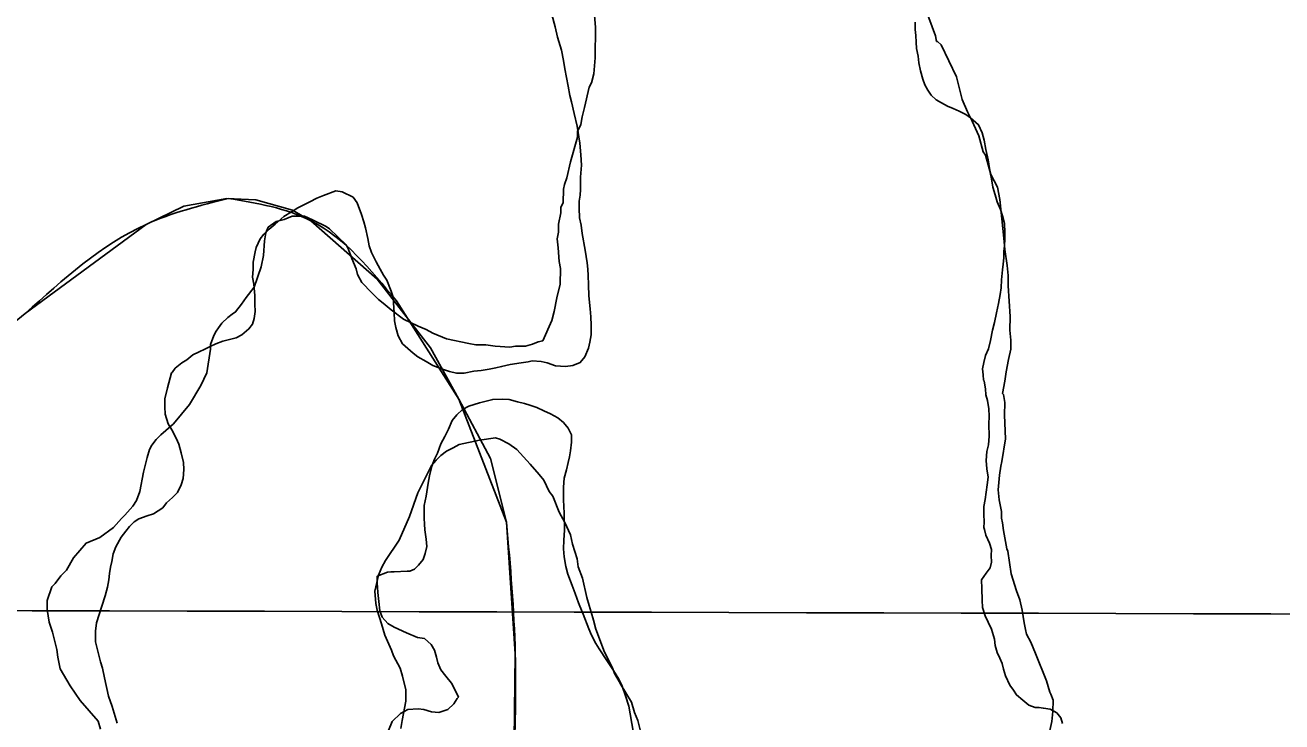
# Model space of a CAD drawing. Extents: x 3172231 to 3210228, y 940198 to 965780.
# Drawn here: x 3185727 to 3186388, y 957772 to 958139 of the extents above; entities that cross this region are included whole.
import ezdxf

# ---------------------------------------------------------------- set-up
doc = ezdxf.new("R2010")
doc.units = 0
for name, color, linetype in [('V-BORW-LINE', 7, 'Continuous'), ('V-GRID-MAJR', 7, 'Continuous'), ('V-SITE-VEGE', 7, 'Continuous'), ('V-TOPO-SHOR', 7, 'Continuous')]:
    doc.layers.add(name, color=color, linetype=linetype)

msp = doc.modelspace()

# ---------------------------------------------------------------- linework, layer by layer
at = {"layer": 'V-BORW-LINE'}
for p, q in [((3185955.253, 957941.924), (3185922.332, 957993.683)), ((3185980.326, 957877.219), (3185955.253, 957941.924))]:
    msp.add_line(p, q, dxfattribs=at)
for points in [[(3185833.049, 958047.614), (3185810.393, 958043.525)], [(3185848.421, 958046.966), (3185833.049, 958047.614)], [(3185867.681, 958041.524), (3185848.421, 958046.966)], [(3185810.393, 958043.525), (3185790.589, 958033.938)], [(3185877.403, 958035.907), (3185867.681, 958041.524)], [(3185790.589, 958033.938), (3185726.948, 957986.996)], [(3185912.248, 958005.196), (3185877.403, 958035.907)], [(3185940.257, 957968.894), (3185912.248, 958005.196)], [(3185726.948, 957986.996), (3185664.815, 957936.534)], [(3185955.253, 957941.924), (3185940.257, 957968.894)], [(3185971.883, 957910.745), (3185955.253, 957941.924)], [(3185980.326, 957877.219), (3185971.883, 957910.745)], [(3185984.936, 957807.956), (3185980.326, 957877.219)], [(3185984.258, 957747.079), (3185984.936, 957807.956)]]:
    msp.add_lwpolyline(points, dxfattribs=at)
for points in [[(3185833.785, 958047.647), (3185790.589, 958033.938), (3185726.948, 957986.996)], [(3185922.332, 957993.683), (3185877.403, 958035.907), (3185833.785, 958047.647)], [(3185984.258, 957747.079), (3185984.936, 957807.956), (3185980.326, 957877.219)]]:
    msp.add_spline(points, degree=3, dxfattribs=at)
at = {"layer": 'V-GRID-MAJR'}
msp.add_spline([(3176521.954, 957856.218), (3181737.509, 957841.425), (3186953.067, 957827.391), (3192168.626, 957814.116), (3197384.187, 957801.599), (3202599.75, 957789.841), (3207815.315, 957778.841), (3207815.316, 957778.841)], degree=3, dxfattribs=at)
at = {"layer": 'V-SITE-VEGE'}
for points in [[(3186026.044, 958150.309), (3186027.126, 958137.765), (3186026.98, 958121.65), (3186026.309, 958113.3), (3186025.072, 958108.534), (3186023.857, 958106.158), (3186021.375, 958095.435), (3186020.138, 958090.671), (3186019.503, 958086.5), (3186017.68, 958082.934), (3186017.654, 958079.948), (3186013.955, 958066.851), (3186012.091, 958058.512), (3186010.863, 958054.942), (3186010.244, 958052.558), (3186010.183, 958045.396), (3186008.966, 958043.021), (3186008.939, 958040.037), (3186007.692, 958034.079), (3186007.655, 958029.901), (3186007.027, 958026.325), (3186007.58, 958021.545), (3186008.112, 958014.377), (3186008.677, 958010.791), (3186008.599, 958002.435), (3186006.748, 957995.288), (3186005.491, 957988.136), (3186004.254, 957983.373), (3185999.381, 957972.674), (3185996.989, 957972.096), (3185993.993, 957970.929), (3185990.403, 957969.77), (3185985.031, 957969.817), (3185982.041, 957969.248), (3185974.287, 957969.913), (3185969.518, 957970.552), (3185964.148, 957970.601), (3185960.572, 957971.23), (3185948.655, 957973.725), (3185941.519, 957976.772), (3185937.958, 957978.595), (3185933.792, 957980.424), (3185926.065, 957984.073), (3185919.542, 957988.906), (3185915.397, 957992.525), (3185913.028, 957994.338), (3185909.476, 957997.95), (3185904.154, 958003.369), (3185901.804, 958007.57), (3185901.233, 958010.56)], [(3186200.255, 958148.867), (3186206.084, 958133.297), (3186206.655, 958130.306), (3186207.251, 958130.3), (3186209.027, 958128.494), (3186217.233, 958111.711), (3186220.111, 958099.744), (3186223.035, 958093.152), (3186225.38, 958088.355), (3186228.893, 958080.565), (3186231.205, 958072.186), (3186232.382, 958070.386), (3186235.274, 958060.214), (3186238.797, 958053.615), (3186239.931, 958047.039), (3186242.137, 958026.725), (3186242.682, 958020.751), (3186243.8, 958012.385), (3186244.349, 958007.011), (3186244.302, 958001.637), (3186245.35, 957985.511), (3186245.289, 957978.349), (3186245.834, 957972.971), (3186245.793, 957968.197), (3186244.55, 957962.835), (3186243.296, 957956.282), (3186242.657, 957951.514), (3186241.406, 957944.956), (3186241.998, 957944.354), (3186242.557, 957940.17), (3186242.497, 957933.606), (3186242.983, 957921.064), (3186241.084, 957909.147), (3186240.466, 957906.763), (3186239.827, 957901.993), (3186239.159, 957894.242), (3186239.708, 957888.864), (3186240.849, 957882.883), (3186240.816, 957879.304), (3186241.392, 957876.909), (3186241.953, 957872.725), (3186243.657, 957863.161), (3186244.244, 957861.963), (3186245.926, 957850.009), (3186248.83, 957841.031), (3186250.579, 957836.238), (3186251.724, 957830.856), (3186252.858, 957824.282), (3186253.424, 957820.694), (3186253.999, 957818.302), (3186256.348, 957814.101), (3186258.683, 957808.113), (3186264.524, 957793.734), (3186266.26, 957787.75), (3186266.848, 957786.552), (3186268.014, 957783.555), (3186267.96, 957777.588), (3186267.315, 957772.222), (3186263.584, 957755.541)], [(3185901.233, 958010.56), (3185898.894, 958015.952), (3185897.147, 958020.745), (3185895.974, 958023.141), (3185887.096, 958031.578), (3185885.316, 958032.787), (3185878.187, 958036.432), (3185874.025, 958038.259), (3185867.462, 958038.318), (3185863.265, 958036.565), (3185859.077, 958035.41), (3185854.873, 958032.463), (3185853.652, 958029.49), (3185853.017, 958025.32), (3185852.351, 958017.564), (3185851.104, 958011.606), (3185847.426, 958000.897), (3185843.201, 957995.56), (3185840.78, 957992.001), (3185837.757, 957987.85), (3185835.957, 957986.67), (3185833.553, 957984.903), (3185830.544, 957981.945), (3185828.732, 957979.576), (3185827.521, 957977.794), (3185826.309, 957975.416), (3185824.472, 957970.659), (3185824.452, 957968.271), (3185822.549, 957955.753), (3185819.506, 957949.214), (3185813.446, 957939.122), (3185805, 957929.049), (3185798.38, 957923.141), (3185795.972, 957920.776), (3185793.557, 957917.812), (3185792.341, 957915.434), (3185791.112, 957911.269), (3185789.253, 957903.525), (3185787.37, 957893.394), (3185785.537, 957888.636), (3185783.721, 957885.667), (3185779.5, 957880.93), (3185777.692, 957879.156), (3185773.471, 957874.417), (3185766.262, 957869.111), (3185759.071, 957866.19), (3185752.438, 957858.49), (3185748.796, 957851.957), (3185745.786, 957848.999), (3185742.765, 957844.848), (3185740.959, 957843.074), (3185738.507, 957835.933), (3185738.464, 957831.155), (3185739.599, 957824.581), (3185741.342, 957819.195), (3185743.648, 957810.22), (3185744.209, 957806.036), (3185745.348, 957800.058), (3185750.64, 957791.057), (3185755.942, 957783.25), (3185765.395, 957772.42), (3185766.55, 957768.232)], [(3185924.732, 957768.605), (3185925.367, 957772.779), (3185927.249, 957782.906), (3185927.3, 957788.876), (3185925.576, 957796.054), (3185924.416, 957800.245), (3185920.896, 957806.841), (3185919.729, 957809.833), (3185916.218, 957817.628), (3185914.482, 957823.614), (3185912.157, 957830.797), (3185911.596, 957834.383), (3185911.055, 957840.953), (3185912.919, 957849.292), (3185914.748, 957853.456), (3185916.571, 957857.019), (3185923.829, 957867.7), (3185929.313, 957880.184), (3185933.604, 957892.681), (3185940.895, 957906.941), (3185943.307, 957909.905), (3185945.718, 957912.27), (3185948.72, 957914.632), (3185952.32, 957916.389), (3185955.321, 957918.152), (3185966.085, 957920.444), (3185974.451, 957921.564), (3185976.833, 957920.946), (3185981.586, 957918.515), (3185985.738, 957915.494), (3185992.832, 957907.668), (3185997.557, 957902.255), (3185999.918, 957899.249), (3186002.849, 957893.255), (3186004.618, 957890.85), (3186008.122, 957882.464), (3186011.059, 957877.063), (3186013.986, 957870.473), (3186015.137, 957865.686), (3186017.453, 957857.904), (3186018.014, 957853.724), (3186020.349, 957847.734), (3186022.645, 957837.565), (3186023.802, 957833.377), (3186024.963, 957829.787), (3186026.118, 957825.597), (3186027.267, 957820.811), (3186031.936, 957808.832), (3186036.041, 957800.437), (3186037.208, 957797.443), (3186039.557, 957793.242), (3186040.735, 957791.442), (3186046.025, 957782.441), (3186047.77, 957777.053), (3186049.523, 957772.861), (3186051.247, 957765.681)]]:
    msp.add_lwpolyline(points, dxfattribs=at)
at = {"layer": 'V-TOPO-SHOR'}
for points in [[(3186004.262, 958144.544), (3186005.915, 958137.89), (3186007.152, 958132.524), (3186009.232, 958125.653), (3186010.254, 958120.29), (3186011.071, 958115.784), (3186011.887, 958111.281), (3186012.704, 958106.777), (3186013.73, 958101.841), (3186014.555, 958098.407), (3186016.001, 958092.398), (3186017.441, 958085.746), (3186018.86, 958076.739), (3186019.446, 958070.523), (3186019.827, 958065.166), (3186019.339, 958058.745), (3186019.284, 958052.321), (3186019.042, 958049.324), (3186018.586, 958046.115), (3186018.553, 958042.476), (3186018.721, 958037.333), (3186019.542, 958033.473), (3186020.146, 958029.184), (3186021.78, 958020.388), (3186022.792, 958013.74), (3186023.189, 958010.31), (3186023.376, 958007.097), (3186023.546, 958002.169), (3186023.708, 957996.386), (3186024.287, 957989.527), (3186024.678, 957985.24), (3186024.854, 957980.956), (3186024.807, 957975.816), (3186024.132, 957971.967), (3186023.46, 957968.76), (3186021.492, 957964.281), (3186019.11, 957961.303), (3186015.239, 957959.626), (3186011.381, 957959.233), (3186006.029, 957959.493), (3186001.759, 957961.031), (3185998.554, 957961.703), (3185993.848, 957962.174)], [(3186231.657, 957877.163), (3186231.481, 957881.448), (3186231.518, 957885.515), (3186232.194, 957889.15), (3186233.335, 957896.851), (3186233.8, 957900.914), (3186233.193, 957905.205), (3186232.806, 957909.704), (3186233.062, 957914.414), (3186233.949, 957917.833), (3186234.42, 957922.541), (3186234.262, 957928.753), (3186234.299, 957933.035), (3186234.121, 957936.891), (3186233.517, 957941.18), (3186232.688, 957944.184), (3186232.501, 957947.4), (3186231.887, 957950.404), (3186231.684, 957951.69), (3186231.471, 957951.905), (3186231.283, 957954.692), (3186230.883, 957957.908), (3186231.555, 957961.328), (3186232.446, 957964.961), (3186233.976, 957968.373), (3186235.086, 957972.86), (3186236.204, 957978.206), (3186237.097, 957982.267), (3186238.213, 957987.397), (3186239.329, 957992.312), (3186240.228, 957997.014), (3186240.689, 958000.652), (3186240.939, 958004.719), (3186241.416, 958010.068), (3186241.658, 958013.065), (3186242.115, 958016.272), (3186242.143, 958019.698), (3186242.385, 958022.694), (3186242.631, 958026.119), (3186242.663, 958029.76), (3186242.491, 958034.472), (3186241.457, 958038.552), (3186240.415, 958041.773), (3186238.524, 958045.859), (3186237.486, 958049.509), (3186236.237, 958053.588), (3186235.633, 958057.877), (3186235.014, 958060.453), (3186234.613, 958063.456), (3186233.796, 958067.959), (3186232.559, 958073.325), (3186231.748, 958078.257), (3186230.711, 958082.121), (3186228.823, 958086.422), (3186224.571, 958090.1), (3186222.017, 958091.837), (3186218.606, 958093.58), (3186215.407, 958094.894), (3186212.419, 958096.205), (3186209.222, 958097.948), (3186206.453, 958099.472), (3186203.905, 958102.065), (3186202, 958104.651), (3186200.528, 958107.449), (3186199.483, 958110.455), (3186198.236, 958114.752), (3186197.419, 958119.04), (3186197.022, 958122.471), (3186196.2, 958126.548), (3186196.016, 958129.977), (3186195.834, 958133.403), (3186195.434, 958136.62), (3186195.469, 958140.475)], [(3185993.848, 957962.174), (3185991.699, 957961.549), (3185988.056, 957961.154), (3185982.264, 957960.134), (3185977.757, 957959.106), (3185974.752, 957958.489), (3185971.105, 957957.666), (3185967.031, 957957.06), (3185963.173, 957956.667), (3185958.024, 957955.641), (3185953.955, 957955.678), (3185950.322, 957956.566), (3185946.691, 957957.67), (3185941.568, 957959.642), (3185937.948, 957961.817), (3185933.686, 957964.212), (3185931.134, 957966.161), (3185928.371, 957968.541), (3185925.61, 957971.138), (3185923.29, 957975.228), (3185922.047, 957979.735), (3185921.435, 957983.168), (3185921.258, 957987.452), (3185920.878, 957992.595), (3185920.689, 957995.595), (3185919.649, 957998.817), (3185917.345, 958004.621), (3185915.653, 958007.205), (3185913.755, 958010.435), (3185911.647, 958014.308), (3185909.337, 958019.254), (3185908.084, 958022.692), (3185907.26, 958026.555), (3185906.025, 958032.133), (3185905.198, 958035.353), (3185903.949, 958039.22), (3185901.647, 958045.237), (3185899.531, 958048.253), (3185893.774, 958051.09), (3185890.565, 958051.546), (3185883.907, 958049.251), (3185880.466, 958047.782), (3185876.809, 958045.888), (3185870.57, 958042.732), (3185867.126, 958040.62), (3185863.034, 958038.087), (3185858.5, 958034.059), (3185855.479, 958031.515), (3185852.671, 958028.756), (3185850.721, 958026.42), (3185848.538, 958021.728), (3185848.09, 958019.589), (3185846.969, 958014.031), (3185846.934, 958010.177), (3185846.685, 958006.11), (3185847.295, 958002.462), (3185847.883, 957996.461), (3185847.844, 957991.964), (3185848.022, 957988.108), (3185847.561, 957984.472), (3185846.678, 957981.48), (3185844.729, 957978.929), (3185841.059, 957975.75), (3185838.046, 957974.277), (3185830.962, 957972.414), (3185827.311, 957971.16), (3185824.3, 957969.69), (3185821.502, 957968.215), (3185818.494, 957966.958), (3185815.266, 957965.272), (3185812.03, 957962.733), (3185809.446, 957961.041), (3185805.995, 957958.289), (3185804.26, 957955.948), (3185804.043, 957955.737), (3185801.831, 957947.832), (3185800.494, 957942.062), (3185800.457, 957937.993), (3185800.637, 957934.137), (3185802.304, 957928.982), (3185804.205, 957925.752), (3185806.521, 957921.447), (3185807.777, 957918.226), (3185809.022, 957913.716), (3185810.261, 957908.565), (3185810.441, 957904.924), (3185810.185, 957900.214), (3185809.083, 957896.798), (3185807.119, 957892.747), (3185804.527, 957890.199), (3185801.291, 957887.444), (3185799.339, 957884.677), (3185794.598, 957881.507), (3185791.161, 957880.467), (3185786.867, 957879.007), (3185784.28, 957877.317), (3185781.904, 957874.982), (3185779.955, 957872.43), (3185777.571, 957869.24), (3185774.74, 957864.124), (3185773.209, 957860.497)], [(3185918.217, 957767.538), (3185920.187, 957772.232), (3185924.509, 957776.476), (3185928.381, 957778.583), (3185933.741, 957778.964), (3185936.733, 957778.507), (3185940.792, 957777.401), (3185944.643, 957776.938), (3185949.369, 957778.61), (3185952.609, 957781.577), (3185954.348, 957784.348), (3185954.995, 957784.983), (3185953.527, 957788.424), (3185951.421, 957792.511), (3185948.458, 957796.177), (3185945.701, 957799.415), (3185944.235, 957803.069), (3185943.406, 957806.075), (3185942.367, 957809.725), (3185940.682, 957812.737), (3185937.069, 957815.983), (3185933.434, 957816.444), (3185927.673, 957818.851), (3185921.275, 957821.906), (3185917.867, 957823.864), (3185914.897, 957827.104), (3185913.642, 957830.543), (3185913.044, 957835.472), (3185912.659, 957840.189), (3185912.276, 957845.331), (3185912.307, 957848.758), (3185917.679, 957850.851), (3185919.395, 957851.049), (3185921.107, 957851.035), (3185927.964, 957851.402), (3185929.463, 957851.387), (3185931.828, 957852.438), (3185933.989, 957854.56), (3185936.371, 957857.535), (3185937.47, 957860.738), (3185938.359, 957864.372), (3185937.966, 957868.23), (3185937.368, 957873.162), (3185937.18, 957876.162), (3185936.995, 957879.375), (3185937.055, 957886.013), (3185937.956, 957890.93), (3185939.086, 957897.774), (3185939.764, 957901.623), (3185941.095, 957906.751), (3185942.412, 957910.38), (3185943.94, 957913.579), (3185945.697, 957918.488), (3185947.874, 957922.324), (3185949.834, 957926.162), (3185951.802, 957930.641), (3185954.184, 957933.617), (3185957.209, 957936.588), (3185960.439, 957938.274), (3185966.022, 957939.937), (3185969.671, 957940.975), (3185973.106, 957941.8), (3185978.459, 957941.966), (3185981.67, 957941.722), (3185986.158, 957940.612), (3185989.791, 957939.724)], [(3185989.791, 957939.724), (3185992.568, 957938.841), (3185996.197, 957937.524), (3186000.035, 957935.775), (3186003.449, 957934.247), (3186007.283, 957932.07), (3186010.26, 957929.688), (3186012.802, 957926.668), (3186014.485, 957923.227), (3186014.451, 957919.371), (3186013.98, 957914.664), (3186013.525, 957911.67), (3186012.855, 957908.678), (3186011.964, 957904.83), (3186010.639, 957900.345), (3186010.383, 957895.636), (3186010.324, 957888.997), (3186010.688, 957881.927), (3186010.822, 957872.93), (3186010.561, 957867.794), (3186010.305, 957863.083), (3186010.697, 957859.012), (3186011.508, 957853.865), (3186012.542, 957849.786), (3186014.844, 957843.769), (3186016.521, 957839.685), (3186018.19, 957834.745), (3186020.074, 957830.016), (3186020.705, 957828.726), (3186023.636, 957820.991), (3186025.104, 957817.763), (3186027.421, 957813.245), (3186029.108, 957810.448), (3186033.122, 957804.414), (3186036.716, 957799.028), (3186039.459, 957794.506), (3186041.14, 957790.85), (3186043.02, 957785.694), (3186044.685, 957780.326), (3186046.926, 957767.241)], [(3186272.898, 957771.212), (3186272.069, 957774.219), (3186269.951, 957776.807), (3186266.541, 957778.765), (3186262.906, 957779.226), (3186260.553, 957779.677), (3186258.625, 957779.693), (3186255.209, 957780.795), (3186252.021, 957783.394), (3186248.834, 957786.206), (3186247.142, 957788.79), (3186245.238, 957791.377), (3186242.928, 957796.325), (3186241.887, 957799.759), (3186241.271, 957802.764), (3186240.011, 957805.559), (3186238.539, 957808.57), (3186237.5, 957812.219), (3186237.103, 957815.65), (3186235.651, 957820.802), (3186233.757, 957824.46), (3186232.288, 957827.901), (3186230.828, 957832.197), (3186230.648, 957836.054), (3186230.488, 957842.265), (3186230.316, 957846.765), (3186232.704, 957850.384), (3186234.871, 957853.149), (3186235.538, 957856.141), (3186235.354, 957859.569), (3186235.598, 957862.778), (3186234.557, 957866.215), (3186232.667, 957870.301), (3186231.838, 957873.307), (3186231.633, 957874.378), (3186231.657, 957877.163)], [(3185773.209, 957860.497), (3185772.529, 957856.434), (3185771.861, 957853.441), (3185771.402, 957850.234), (3185770.943, 957846.812), (3185770.268, 957842.964), (3185769.156, 957838.475), (3185767.392, 957832.922), (3185765.856, 957828.652), (3185764.531, 957824.167), (3185764.064, 957819.889), (3185764.019, 957814.964), (3185764.013, 957814.108), (3185766.702, 957803.589), (3185767.744, 957800.367), (3185768.768, 957795.219), (3185770.825, 957785.562), (3185772.703, 957780.193), (3185774.368, 957774.823), (3185775.408, 957771.386)]]:
    msp.add_lwpolyline(points, dxfattribs=at)

doc.saveas('drawing.dxf')
